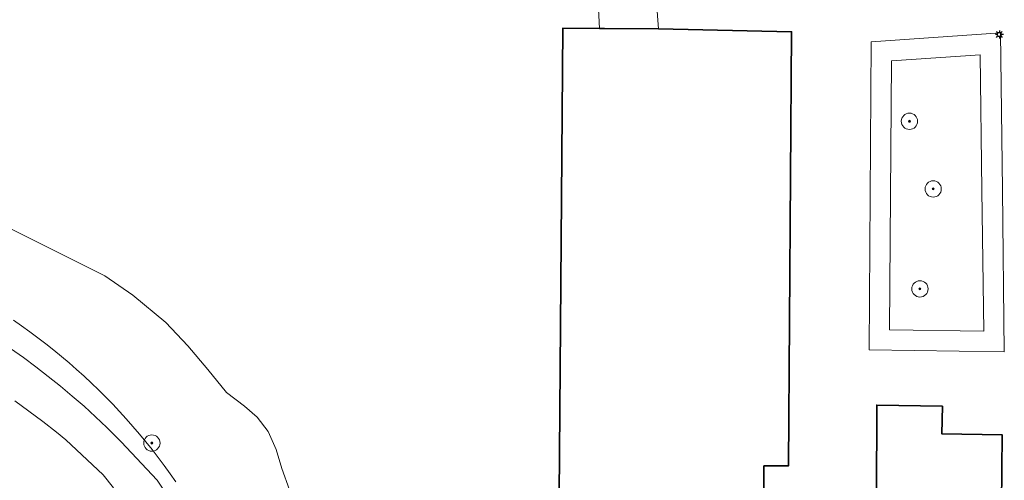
# Model space of a CAD drawing. Header units: metres. Extents: x 152610 to 160096, y 456114 to 462495.
# Tile 861 of 938: x 157947 to 157995, y 461841 to 461864. Entities that reach past the tile are written whole.
import ezdxf

# ---------------------------------------------------------------- set-up
doc = ezdxf.new("R2010")
doc.units = ezdxf.units.M
doc.header["$LTSCALE"] = 0.5
doc.layers.get('0').update_dxf_attribs({"linetype": 'CONTINUOUS'})
for name, color, linetype, lineweight in [('B-PV-GR-BEPLANTING_CULTUUR_BODEMBEDEKKER-GV', 251, 'CONTINUOUS', 18), ('B-PV-GR-BEPLANTING_CULTUUR_HEESTERS-GV', 251, 'CONTINUOUS', 18), ('B-PV-GR-BOOM-S', 251, 'CONTINUOUS', 25), ('B-PV-IE-MEUBILAIR-S', 251, 'CONTINUOUS', 25), ('B-PV-OG-BEBOUWING-GV', 6, 'CONTINUOUS', 35), ('B-PV-OG-TERREIN_BEGROEID-GV', 251, 'CONTINUOUS', 18), ('B-PV-OG-TERREIN_OEVER-GV', 251, 'CONTINUOUS', 18), ('B-PV-OG-WATER_MEER-GV', 251, 'CONTINUOUS', 18), ('B-PV-VH-GESLOTENVERHARDING_ASFALT-GV', 251, 'CONTINUOUS', 18), ('B-PV-VH-OPENVERHARDING_TEGEL-GV', 251, 'CONTINUOUS', 18)]:
    doc.layers.add(name, color=color, linetype=linetype, lineweight=lineweight)
doc.styles.add('NLCS-ISO', font='NLCS-ISO.ttf')

# ---------------------------------------------------------------- blocks, each defined once
blk = doc.blocks.new('SIE-MEUBILAIR_PAAL_LICHTMAST-SO')
for points in [[(-0.62, 0), (-1, 0)], [(-0.71, 0.71), (-0.44, 0.44)], [(0, 1), (0, 0.62)], [(0.44, 0.44), (0.71, 0.71)], [(1, 0), (0.62, 0)], [(-0.71, -0.71), (-0.44, -0.44)], [(0, -0.62), (0, -1)], [(0.44, -0.44), (0.71, -0.71)]]:
    blk.add_lwpolyline(points)
blk.add_circle((0, 0), 0.5)
blk = doc.blocks.new('SGR-BOOM_GBKN-SO')
at = {"linetype": 'ByBlock', "lineweight": 18}
h = blk.add_hatch(color=0, dxfattribs=at)
h.dxf.hatch_style = 1
edge = h.paths.add_edge_path()
edge.add_arc((0, 0), 0.25, 0, 360)
at = {"color": 0, "linetype": 'ByBlock', "lineweight": 18}
for radius in [2, 0.25]:
    blk.add_circle((0, 0), radius, dxfattribs=at)
at = {"color": 0, "linetype": 'ByBlock', "lineweight": 18, "style": 'NLCS-ISO'}
blk.add_attdef('SOORT', (2.5, 0), '', height=1.5, dxfattribs=at)

msp = doc.modelspace()

# ---------------------------------------------------------------- linework, layer by layer
at = {"layer": 'B-PV-GR-BEPLANTING_CULTUUR_BODEMBEDEKKER-GV', "flags": 128}
for points in [[(157995.212, 461855.308), (157995.117, 461863.01), (157988.778, 461862.567), (157988.67, 461847.458), (157995.308, 461847.368)], [(157989.771, 461861.634), (157994.13, 461861.939), (157994.212, 461855.296), (157994.296, 461848.382), (157989.677, 461848.444)]]:
    msp.add_lwpolyline(points, close=True, dxfattribs=at)
at = {"layer": 'B-PV-GR-BEPLANTING_CULTUUR_HEESTERS-GV', "flags": 128}
msp.add_lwpolyline([(157994.212, 461855.296), (157994.13, 461861.939), (157989.771, 461861.634), (157989.677, 461848.444), (157994.296, 461848.382)], close=True, dxfattribs=at)
at = {"layer": 'B-PV-OG-BEBOUWING-GV', "flags": 128}
msp.add_lwpolyline([(157975.443, 461863.23), (157973.649, 461863.244), (157973.391, 461829.887), (157975.3, 461829.872), (157977.862, 461829.852), (157977.838, 461829.491), (157979.734, 461828.971), (157982.748, 461828.143), (157993.921, 461825.077), (157993.927, 461824.642), (157994.578, 461824.637), (157994.685, 461838.2), (157995.154, 461838.202), (157995.21, 461843.296), (157992.244, 461843.342), (157992.272, 461844.699), (157989.049, 461844.752), (157989.033, 461840.255), (157983.507, 461840.275), (157983.512, 461841.773), (157984.712, 461841.769), (157984.871, 461863.068), (157978.342, 461863.207), (157975.689, 461863.228)], close=True, dxfattribs=at)
at = {"layer": 'B-PV-OG-TERREIN_BEGROEID-GV', "flags": 128}
for points in [[(157954.656, 461840.984), (157954.375, 461841.388), (157954.087, 461841.787), (157953.793, 461842.181), (157953.492, 461842.57), (157953.186, 461842.955), (157952.873, 461843.334), (157952.554, 461843.708), (157952.229, 461844.077), (157951.897, 461844.44), (157951.56, 461844.799), (157951.218, 461845.151), (157950.869, 461845.498), (157950.515, 461845.839), (157950.156, 461846.175), (157949.791, 461846.505), (157949.42, 461846.828), (157949.045, 461847.146), (157948.664, 461847.457), (157948.279, 461847.762), (157947.888, 461848.061), (157947.493, 461848.354), (157947.093, 461848.639), (157946.688, 461848.919)], [(157946.553, 461847.525), (157947.177, 461847.085), (157947.793, 461846.632), (157948.398, 461846.166), (157948.994, 461845.688), (157949.579, 461845.198), (157950.154, 461844.695), (157950.719, 461844.181), (157951.272, 461843.655), (157951.815, 461843.117), (157951.981, 461842.947), (157953.746, 461841.072), (157954.268, 461840.296)]]:
    msp.add_lwpolyline(points, dxfattribs=at)
at = {"layer": 'B-PV-OG-TERREIN_OEVER-GV', "flags": 128}
msp.add_lwpolyline([(157978.249, 461864.505), (157977.193, 461886.396), (157974.097, 461885.978), (157973.743, 461885.93), (157975.206, 461868.008), (157975.443, 461863.23), (157975.689, 461863.228), (157978.342, 461863.207)], close=True, dxfattribs=at)
for points in [[(157960.236, 461840.603), (157959.86, 461841.651), (157959.588, 461842.579), (157959.181, 461843.455), (157958.653, 461844.167), (157958.035, 461844.7), (157957.149, 461845.377), (157956.235, 461846.502), (157955.239, 461847.657), (157954.175, 461848.805), (157952.552, 461850.142), (157951.174, 461851.089), (157944.322, 461854.512)], [(157946.688, 461848.919), (157947.093, 461848.639), (157947.493, 461848.354), (157947.888, 461848.061), (157948.279, 461847.762), (157948.664, 461847.457), (157949.045, 461847.146), (157949.42, 461846.828), (157949.791, 461846.505), (157950.156, 461846.175), (157950.515, 461845.839), (157950.869, 461845.498), (157951.218, 461845.151), (157951.56, 461844.799), (157951.897, 461844.44), (157952.229, 461844.077), (157952.554, 461843.708), (157952.873, 461843.334), (157953.186, 461842.955), (157953.492, 461842.57), (157953.793, 461842.181), (157954.087, 461841.787), (157954.375, 461841.388), (157954.656, 461840.984)]]:
    msp.add_lwpolyline(points, dxfattribs=at)
at = {"layer": 'B-PV-OG-WATER_MEER-GV', "flags": 128}
for points in [[(157967.125, 461776.667), (157971.783, 461807.403), (157973.742, 461807.106), (157974.397, 461820.077), (157975.3, 461829.872), (157973.391, 461829.887), (157973.649, 461863.244), (157975.443, 461863.23), (157975.206, 461868.008)], [(157944.322, 461854.512), (157951.174, 461851.089), (157952.552, 461850.142), (157954.175, 461848.805), (157955.239, 461847.657), (157956.235, 461846.502), (157957.149, 461845.377), (157958.035, 461844.7), (157958.653, 461844.167), (157959.181, 461843.455), (157959.588, 461842.579), (157959.86, 461841.651), (157960.236, 461840.603)]]:
    msp.add_lwpolyline(points, dxfattribs=at)
at = {"layer": 'B-PV-VH-GESLOTENVERHARDING_ASFALT-GV', "flags": 128}
msp.add_lwpolyline([(157951.602, 461840.69), (157951.093, 461841.341), (157949.254, 461843.059), (157948.797, 461843.427), (157948.125, 461843.952), (157947.442, 461844.464), (157946.751, 461844.964)], dxfattribs=at)
at = {"layer": 'B-PV-VH-OPENVERHARDING_TEGEL-GV', "flags": 128}
for points in [[(157978.249, 461864.505), (157978.342, 461863.207), (157984.871, 461863.068), (157984.712, 461841.769), (157983.512, 461841.773), (157983.507, 461840.275)], [(157954.268, 461840.296), (157953.746, 461841.072), (157951.981, 461842.947), (157951.815, 461843.117), (157951.272, 461843.655), (157950.719, 461844.181), (157950.154, 461844.695), (157949.579, 461845.198), (157948.994, 461845.688), (157948.398, 461846.166), (157947.793, 461846.632), (157947.177, 461847.085), (157946.553, 461847.525)], [(157946.751, 461844.964), (157947.442, 461844.464), (157948.125, 461843.952), (157948.797, 461843.427), (157949.254, 461843.059), (157951.093, 461841.341), (157951.602, 461840.69)], [(157989.033, 461840.255), (157989.049, 461844.752), (157992.272, 461844.699), (157992.244, 461843.342), (157995.21, 461843.296), (157995.154, 461838.202)]]:
    msp.add_lwpolyline(points, dxfattribs=at)
msp.add_lwpolyline([(157988.778, 461862.567), (157995.117, 461863.01), (157995.212, 461855.308), (157995.308, 461847.368), (157988.67, 461847.458)], close=True, dxfattribs=at)

# ---------------------------------------------------------------- block references
at = {"layer": 'B-PV-GR-BOOM-S', "xscale": 0.2, "yscale": 0.2, "zscale": 0.2}
for p in [(157990.654, 461858.675), (157991.818, 461855.359), (157991.168, 461850.456), (157953.483, 461842.894)]:
    msp.add_blockref('SGR-BOOM_GBKN-SO', p, dxfattribs=at)
at = {"layer": 'B-PV-IE-MEUBILAIR-S', "xscale": 0.2, "yscale": 0.2, "zscale": 0.2}
msp.add_blockref('SIE-MEUBILAIR_PAAL_LICHTMAST-SO', (157995.069, 461862.935), dxfattribs=at)

doc.saveas('drawing.dxf')
